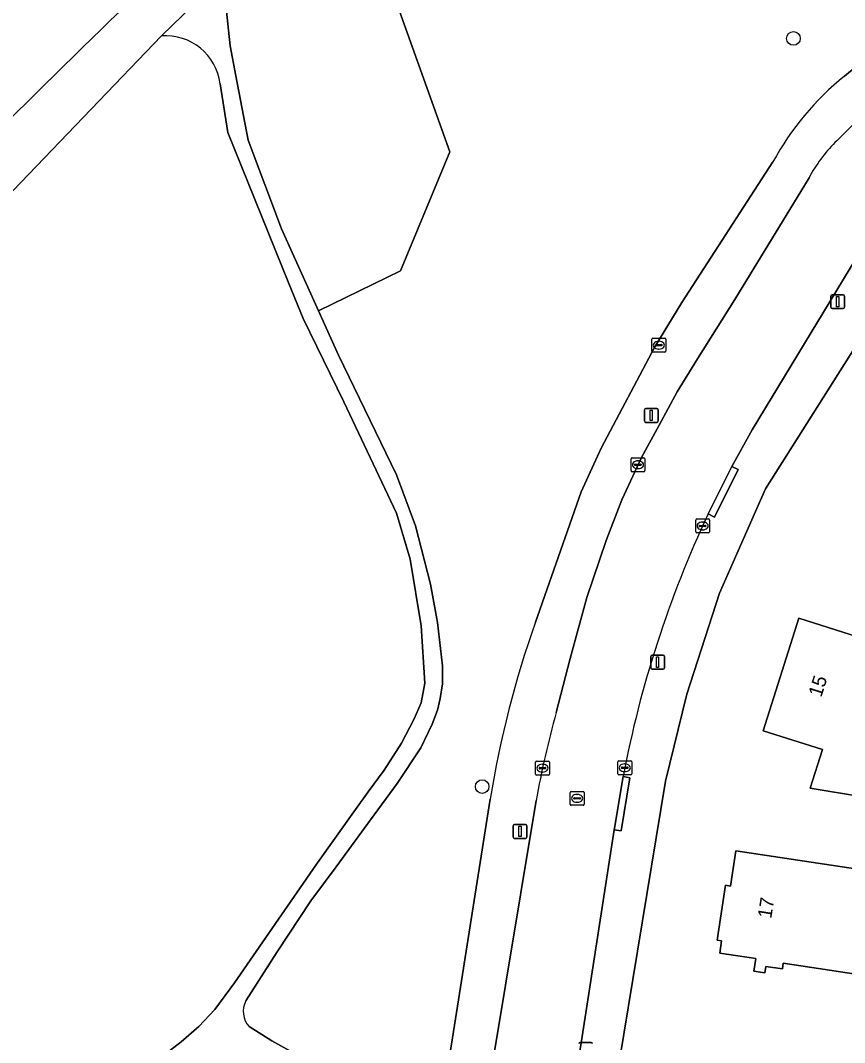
# Model space of a CAD drawing. Extents: x 161139 to 161601, y 381708 to 382245.
# Drawn here: x 161237.2 to 161296.5, y 382016 to 382089.6 of the extents above; entities that cross this region are included whole.
import ezdxf

# ---------------------------------------------------------------- set-up
doc = ezdxf.new("R2010")
doc.units = 0
for name, color, linetype in [('IMGEO_Boom', 7, 'Continuous'), ('IMGEO_Erf', 7, 'Continuous'), ('IMGEO_Groenvoorziening', 7, 'Continuous'), ('IMGEO_Kolk', 7, 'Continuous'), ('IMGEO_Lichtmast', 7, 'Continuous'), ('IMGEO_Loofbos', 7, 'Continuous'), ('IMGEO_Pand', 7, 'Continuous'), ('IMGEO_Pand_nummerreeks', 7, 'Continuous'), ('IMGEO_Rijbaan_lokaal_open', 7, 'Continuous'), ('IMGEO_Rioolput', 7, 'Continuous'), ('IMGEO_Voetpad_halfverhard', 7, 'Continuous'), ('IMGEO_Voetpad_open', 7, 'Continuous')]:
    doc.layers.add(name, color=color, linetype=linetype)

msp = doc.modelspace()

# ---------------------------------------------------------------- linework, layer by layer
at = {"layer": 'IMGEO_Boom'}
for centre in [(161292.858, 382088.331), (161270.428, 382034.424)]:
    msp.add_circle(centre, 0.489, dxfattribs=at)
at = {"layer": 'IMGEO_Erf'}
msp.add_lwpolyline([(161301.893, 382073.339), (161290.838, 382055.877), (161287.538, 382048.363), (161285.187, 382041.077), (161283.628, 382034.817), (161278.294, 382002.287), (161281.877, 382000), (161299.823, 381988.353), (161310.674, 381981.109), (161322.611, 381973.432), (161322.712, 381973.551), (161378.924, 381936.994), (161385.641, 381932.206), (161392.817, 381926.552), (161429.313, 381896.994)], dxfattribs=at)
for points in [[(161303.197, 382036.497), (161302.791, 382035.219), (161302.289, 382035.386), (161301.757, 382033.71), (161298.19, 382034.841), (161297.826, 382033.694), (161294.062, 382034.318), (161294.942, 382037.087), (161290.672, 382038.443), (161293.249, 382046.556), (161298.015, 382045.043), (161305.396, 382042.699), (161303.406, 382036.431)], [(161290.014, 382021.115), (161290.153, 382022.036), (161287.554, 382022.426), (161287.686, 382023.3), (161287.362, 382023.349), (161287.957, 382027.313), (161288.335, 382027.257), (161288.717, 382029.8), (161293.662, 382029.057), (161301.968, 382027.808), (161300.853, 382020.383), (161292.13, 382021.693), (161292.068, 382021.281), (161290.868, 382021.462), (161290.798, 382020.998)]]:
    msp.add_lwpolyline(points, close=True, dxfattribs=at)
at = {"layer": 'IMGEO_Groenvoorziening'}
for points in [[(161260.457, 382101.532), (161268.089, 382080.171), (161264.542, 382071.577), (161258.639, 382068.701), (161260.079, 382065.501), (161264.258, 382056.881), (161265.625, 382053.199), (161266.706, 382049.005), (161267.212, 382046.237), (161267.435, 382044.367), (161267.566, 382043.124), (161267.566, 382041.82), (161267.411, 382040.78), (161267.206, 382039.937), (161266.824, 382038.924), (161266.011, 382037.218), (161264.316, 382034.643), (161262.378, 382032.037), (161259.902, 382028.642), (161258.085, 382026.193), (161255.659, 382022.525), (161253.396, 382018.978)], [(161296.542, 382085.619), (161300.166, 382088.62)], [(161274.272, 382046.274), (161277.573, 382055.662), (161279.007, 382058.811), (161282.872, 382066.104), (161284.809, 382069.306), (161291.381, 382079.434)], [(161253.631, 382017.134), (161255.273, 382016.103), (161267.203, 382009.468), (161271.017, 382033.508)]]:
    msp.add_lwpolyline(points, dxfattribs=at)
for centre, radius, start, end in [((161309.616, 382069.464), 20.782, 128.98211, 151.33207), ((161341.675, 382022.29), 71.543, 160.41293, 170.97875), ((161254.89, 382018.231), 1.67, 153.45032, 221.07497)]:
    msp.add_arc(centre, radius, start, end, dxfattribs=at)
at = {"layer": 'IMGEO_Kolk'}
for p, q in [((161281.155, 382057.187), (161281.155, 382058.039)), ((161281.23, 382058.113), (161282.082, 382058.113)), ((161281.414, 382057.607), (161281.414, 382057.619)), ((161281.852, 382057.57), (161281.454, 382057.57)), ((161281.457, 382057.656), (161281.855, 382057.656)), ((161281.643, 382057.893), (161281.668, 382057.893)), ((161281.898, 382057.619), (161281.898, 382057.607)), ((161282.156, 382058.039), (161282.156, 382057.187)), ((161282.082, 382057.113), (161281.23, 382057.113)), ((161281.666, 382057.333), (161281.641, 382057.333)), ((161285.815, 382052.777), (161285.815, 382053.629)), ((161285.89, 382053.703), (161286.742, 382053.703)), ((161286.074, 382053.197), (161286.074, 382053.209)), ((161286.512, 382053.16), (161286.114, 382053.16)), ((161286.117, 382053.246), (161286.515, 382053.246)), ((161286.303, 382053.483), (161286.328, 382053.483)), ((161286.558, 382053.209), (161286.558, 382053.197)), ((161286.816, 382053.629), (161286.816, 382052.777)), ((161286.742, 382052.703), (161285.89, 382052.703)), ((161286.326, 382052.923), (161286.301, 382052.923)), ((161274.275, 382035.326), (161274.275, 382036.178)), ((161274.35, 382036.252), (161275.202, 382036.252)), ((161275.276, 382036.178), (161275.276, 382035.326)), ((161280.205, 382035.352), (161280.205, 382036.204)), ((161280.28, 382036.278), (161281.132, 382036.278)), ((161281.206, 382036.204), (161281.206, 382035.352)), ((161274.534, 382035.746), (161274.534, 382035.758)), ((161274.972, 382035.709), (161274.574, 382035.709)), ((161274.577, 382035.795), (161274.975, 382035.795)), ((161274.786, 382035.472), (161274.761, 382035.472)), ((161274.763, 382036.032), (161274.788, 382036.032)), ((161275.018, 382035.758), (161275.018, 382035.746)), ((161280.464, 382035.772), (161280.464, 382035.784)), ((161280.902, 382035.735), (161280.504, 382035.735)), ((161280.507, 382035.821), (161280.905, 382035.821)), ((161280.716, 382035.498), (161280.691, 382035.498)), ((161280.693, 382036.058), (161280.718, 382036.058)), ((161280.948, 382035.784), (161280.948, 382035.772)), ((161275.202, 382035.252), (161274.35, 382035.252)), ((161281.132, 382035.278), (161280.28, 382035.278))]:
    msp.add_line(p, q, dxfattribs=at)
for points in [[(161281.155, 382057.187), (161281.155, 382058.039)], [(161281.23, 382058.113), (161282.082, 382058.113)], [(161282.156, 382058.039), (161282.156, 382057.187)], [(161282.082, 382057.113), (161281.23, 382057.113)], [(161285.815, 382052.777), (161285.815, 382053.629)], [(161285.89, 382053.703), (161286.742, 382053.703)], [(161286.816, 382053.629), (161286.816, 382052.777)], [(161286.742, 382052.703), (161285.89, 382052.703)], [(161274.275, 382035.326), (161274.275, 382036.178)], [(161274.35, 382036.252), (161275.202, 382036.252)], [(161275.276, 382036.178), (161275.276, 382035.326)], [(161280.205, 382035.352), (161280.205, 382036.204)], [(161280.28, 382036.278), (161281.132, 382036.278)], [(161281.206, 382036.204), (161281.206, 382035.352)], [(161275.202, 382035.252), (161274.35, 382035.252)], [(161281.132, 382035.278), (161280.28, 382035.278)]]:
    msp.add_lwpolyline(points, dxfattribs=at)
for centre, radius, start, end in [((161281.232, 382058.037), 0.0765, 91.55205, 178.44795), ((161281.232, 382058.037), 0.0765, 91.55205, 178.44795), ((161281.454, 382057.616), 0.0403, 85.87752, 175.75265), ((161281.451, 382057.606), 0.0366, 178.93798, 274.71019), ((161281.855, 382057.613), 0.043, 264.86636, 352.45326), ((161281.859, 382057.618), 0.0386, 1.73085, 96.63898), ((161282.08, 382058.037), 0.0765, 1.55205, 88.44795), ((161282.08, 382058.037), 0.0765, 1.55205, 88.44795), ((161281.232, 382057.189), 0.0765, 181.55205, 268.44795), ((161281.232, 382057.189), 0.0765, 181.55205, 268.44795), ((161282.08, 382057.189), 0.0765, 271.55205, 358.44795), ((161282.08, 382057.189), 0.0765, 271.55205, 358.44795), ((161285.892, 382053.627), 0.0765, 91.55205, 178.44795), ((161285.892, 382053.627), 0.0765, 91.55205, 178.44795), ((161286.114, 382053.206), 0.0403, 85.87752, 175.75265), ((161286.111, 382053.196), 0.0366, 178.93798, 274.71019), ((161286.515, 382053.203), 0.043, 264.86636, 352.45326), ((161286.519, 382053.208), 0.0386, 1.73085, 96.63898), ((161286.74, 382053.627), 0.0765, 1.55205, 88.44795), ((161286.74, 382053.627), 0.0765, 1.55205, 88.44795), ((161285.892, 382052.779), 0.0765, 181.55205, 268.44795), ((161285.892, 382052.779), 0.0765, 181.55205, 268.44795), ((161286.74, 382052.779), 0.0765, 271.55205, 358.44795), ((161286.74, 382052.779), 0.0765, 271.55205, 358.44795), ((161274.352, 382036.176), 0.0765, 91.55205, 178.44795), ((161274.352, 382036.176), 0.0765, 91.55205, 178.44795), ((161275.2, 382036.176), 0.0765, 1.55205, 88.44795), ((161275.2, 382036.176), 0.0765, 1.55205, 88.44795), ((161280.282, 382036.202), 0.0765, 91.55205, 178.44795), ((161280.282, 382036.202), 0.0765, 91.55205, 178.44795), ((161281.13, 382036.202), 0.0765, 1.55205, 88.44795), ((161281.13, 382036.202), 0.0765, 1.55205, 88.44795), ((161274.574, 382035.755), 0.0403, 85.87752, 175.75265), ((161274.571, 382035.745), 0.0366, 178.93798, 274.71019), ((161274.975, 382035.752), 0.043, 264.86636, 352.45326), ((161274.979, 382035.757), 0.0386, 1.73085, 96.63898), ((161280.504, 382035.781), 0.0403, 85.87752, 175.75265), ((161280.501, 382035.771), 0.0366, 178.93798, 274.71019), ((161280.905, 382035.778), 0.043, 264.86636, 352.45326), ((161280.909, 382035.783), 0.0386, 1.73085, 96.63898), ((161274.352, 382035.328), 0.0765, 181.55205, 268.44795), ((161274.352, 382035.328), 0.0765, 181.55205, 268.44795), ((161275.2, 382035.328), 0.0765, 271.55205, 358.44795), ((161275.2, 382035.328), 0.0765, 271.55205, 358.44795), ((161280.282, 382035.354), 0.0765, 181.55205, 268.44795), ((161280.282, 382035.354), 0.0765, 181.55205, 268.44795), ((161281.13, 382035.354), 0.0765, 271.55205, 358.44795), ((161281.13, 382035.354), 0.0765, 271.55205, 358.44795)]:
    msp.add_arc(centre, radius, start, end, dxfattribs=at)
for centre, major_axis, ratio, start_param, end_param in [((161281.642, 382057.613), (-0.387, 0.002), 0.722429, 4.712389, 7.853982), ((161281.667, 382057.613), (-0.39, 0.002), 0.717154, 1.570796, 4.712389), ((161286.302, 382053.203), (-0.387, 0.002), 0.722429, 4.712389, 7.853982), ((161286.327, 382053.203), (-0.39, 0.002), 0.717154, 1.570796, 4.712389), ((161274.762, 382035.752), (-0.387, 0.002), 0.722429, 4.712389, 7.853982), ((161274.787, 382035.752), (-0.39, 0.002), 0.717154, 1.570796, 4.712389), ((161280.692, 382035.778), (-0.387, 0.002), 0.722429, 4.712389, 7.853982), ((161280.717, 382035.778), (-0.39, 0.002), 0.717154, 1.570796, 4.712389)]:
    msp.add_ellipse(centre, major_axis=major_axis, ratio=ratio, start_param=start_param, end_param=end_param, dxfattribs=at)
at = {"layer": 'IMGEO_Lichtmast'}
for p, q in [((161295.549, 382068.961), (161295.549, 382069.761)), ((161295.549, 382069.761), (161295.549, 382068.961)), ((161295.649, 382069.861), (161296.439, 382069.861)), ((161296.439, 382069.861), (161295.649, 382069.861)), ((161296.539, 382069.761), (161296.539, 382068.961)), ((161296.539, 382068.961), (161296.539, 382069.761)), ((161296.439, 382068.861), (161295.649, 382068.861)), ((161295.649, 382068.861), (161296.439, 382068.861)), ((161282.115, 382060.768), (161282.115, 382061.568)), ((161282.115, 382061.568), (161282.115, 382060.768)), ((161282.215, 382061.668), (161283.005, 382061.668)), ((161283.005, 382061.668), (161282.215, 382061.668)), ((161283.105, 382061.568), (161283.105, 382060.768)), ((161283.105, 382060.768), (161283.105, 382061.568)), ((161283.005, 382060.668), (161282.215, 382060.668)), ((161282.215, 382060.668), (161283.005, 382060.668)), ((161282.575, 382042.988), (161282.575, 382043.788)), ((161282.575, 382043.788), (161282.575, 382042.988)), ((161282.675, 382043.888), (161283.465, 382043.888)), ((161283.465, 382043.888), (161282.675, 382043.888)), ((161283.565, 382043.788), (161283.565, 382042.988)), ((161283.565, 382042.988), (161283.565, 382043.788)), ((161283.465, 382042.888), (161282.675, 382042.888)), ((161282.675, 382042.888), (161283.465, 382042.888)), ((161272.661, 382030.788), (161272.661, 382031.588)), ((161272.661, 382031.588), (161272.661, 382030.788)), ((161272.761, 382031.688), (161273.551, 382031.688)), ((161273.551, 382031.688), (161272.761, 382031.688)), ((161273.651, 382031.588), (161273.651, 382030.788)), ((161273.651, 382030.788), (161273.651, 382031.588)), ((161273.551, 382030.688), (161272.761, 382030.688)), ((161272.761, 382030.688), (161273.551, 382030.688)), ((161277.484, 382015.977), (161278.274, 382015.977)), ((161278.274, 382015.977), (161277.484, 382015.977))]:
    msp.add_line(p, q, dxfattribs=at)
for points in [[(161295.969, 382069.736), (161296.119, 382069.736), (161296.119, 382068.986), (161295.969, 382068.986), (161295.969, 382069.736)], [(161282.535, 382061.543), (161282.685, 382061.543), (161282.685, 382060.793), (161282.535, 382060.793), (161282.535, 382061.543)], [(161282.995, 382043.763), (161283.145, 382043.763), (161283.145, 382043.013), (161282.995, 382043.013), (161282.995, 382043.763)], [(161273.081, 382031.563), (161273.231, 382031.563), (161273.231, 382030.813), (161273.081, 382030.813), (161273.081, 382031.563)]]:
    msp.add_lwpolyline(points, dxfattribs=at)
for centre, start, end in [((161295.649, 382069.761), 90, 180), ((161295.649, 382069.761), 90, 180), ((161296.439, 382069.761), 0, 90), ((161296.439, 382069.761), 360, 90), ((161295.649, 382068.961), 180, 270), ((161295.649, 382068.961), 180, 270), ((161296.439, 382068.961), 270, 0), ((161296.439, 382068.961), 270, 0), ((161282.215, 382061.568), 90, 180), ((161282.215, 382061.568), 90, 180), ((161283.005, 382061.568), 0, 90), ((161283.005, 382061.568), 360, 90), ((161282.215, 382060.768), 180, 270), ((161282.215, 382060.768), 180, 270), ((161283.005, 382060.768), 270, 0), ((161283.005, 382060.768), 270, 0), ((161282.675, 382043.788), 90, 180), ((161282.675, 382043.788), 90, 180), ((161283.465, 382043.788), 0, 90), ((161283.465, 382043.788), 360, 90), ((161282.675, 382042.988), 180, 270), ((161282.675, 382042.988), 180, 270), ((161283.465, 382042.988), 270, 0), ((161283.465, 382042.988), 270, 0), ((161272.761, 382031.588), 90, 180), ((161272.761, 382031.588), 90, 180), ((161273.551, 382031.588), 0, 90), ((161273.551, 382031.588), 360, 90), ((161272.761, 382030.788), 180, 270), ((161272.761, 382030.788), 180, 270), ((161273.551, 382030.788), 270, 0), ((161273.551, 382030.788), 270, 0), ((161277.484, 382015.877), 90, 180), ((161277.484, 382015.877), 90, 180), ((161278.274, 382015.877), 0, 90), ((161278.274, 382015.877), 360, 90)]:
    msp.add_arc(centre, 0.1, start, end, dxfattribs=at)
at = {"layer": 'IMGEO_Loofbos'}
msp.add_lwpolyline([(161260.457, 382101.532), (161253.338, 382094.367), (161251.972, 382090.508), (161252.27, 382087.806), (161252.681, 382085.647), (161253.566, 382080.99), (161255.979, 382074.609), (161258.639, 382068.701), (161264.542, 382071.577), (161268.089, 382080.171)], close=True, dxfattribs=at)
for points in [[(161247.327, 382088.516), (161227.019, 382067.383), (161215.716, 382057.567), (161194.958, 382041.61)], [(161244.229, 382012.578), (161246.961, 382014.665), (161248.751, 382016.027), (161250.007, 382017.135), (161251.177, 382018.366), (161252.592, 382020.289), (161258.433, 382028.754), (161261.31, 382032.776), (161262.223, 382034.036), (161263.368, 382035.616), (161264.618, 382037.55), (161265.53, 382039.299), (161266.037, 382040.466), (161266.293, 382041.866), (161266.044, 382046.007), (161265.246, 382050.805), (161264.263, 382054.123), (161260.456, 382062.142), (161257.525, 382068.159), (161256.504, 382070.68), (161252.102, 382081.55), (161251.55, 382085.055)]]:
    msp.add_lwpolyline(points, dxfattribs=at)
for centre, radius, start, end in [((161646.3, 381673.337), 579.164, 132.551167, 135.537092), ((161247.62, 382084.567), 3.96, 7.07938, 94.2473)]:
    msp.add_arc(centre, radius, start, end, dxfattribs=at)
at = {"layer": 'IMGEO_Pand'}
for points in [[(161305.396, 382042.699), (161298.015, 382045.043), (161293.249, 382046.556), (161290.672, 382038.443), (161294.942, 382037.087), (161294.062, 382034.318), (161297.826, 382033.694), (161298.19, 382034.841), (161301.757, 382033.71), (161302.289, 382035.386), (161302.791, 382035.219), (161303.197, 382036.497), (161303.406, 382036.431)], [(161290.798, 382020.998), (161290.868, 382021.462), (161292.068, 382021.281), (161292.13, 382021.693), (161300.853, 382020.383), (161301.968, 382027.808), (161293.662, 382029.057), (161288.717, 382029.8), (161288.335, 382027.257), (161287.957, 382027.313), (161287.362, 382023.349), (161287.686, 382023.3), (161287.554, 382022.426), (161290.153, 382022.036), (161290.014, 382021.115)]]:
    msp.add_lwpolyline(points, close=True, dxfattribs=at)
at = {"layer": 'IMGEO_Rijbaan_lokaal_open'}
for points in [[(161301.43, 382085.969), (161299.791, 382084.592), (161298.12, 382083.125), (161296.722, 382081.694), (161296.127, 382081.099)], [(161294.185, 382078.667), (161293.982, 382078.282), (161288.638, 382069.521), (161285.944, 382065.234), (161284.484, 382062.864), (161283.194, 382060.455), (161281.902, 382058.145), (161280.487, 382055.075), (161279.36, 382052.147), (161277.983, 382048.057), (161276.769, 382043.649), (161275.765, 382039.756)], [(161286.714, 382054.067), (161288.423, 382057.491), (161289.88, 382060.122), (161299.28, 382075.613), (161300.362, 382077.308)], [(161274.315, 382033.408), (161268.764, 382000), (161267.316, 381991.303), (161273.208, 381990.334), (161275.698, 382003.858), (161279.948, 382031.313), (161279.965, 382031.42), (161280.583, 382035.146)]]:
    msp.add_lwpolyline(points, dxfattribs=at)
for centre, radius, start, end in [((161303.919, 382072.885), 11.322, 133.4921, 149.29179), ((161358.746, 382020.273), 79.565, 154.86594, 169.22614), ((161342.19, 382021.244), 68.956, 164.42712, 169.83954)]:
    msp.add_arc(centre, radius, start, end, dxfattribs=at)
at = {"layer": 'IMGEO_Rioolput'}
for p, q in [((161282.66, 382065.804), (161282.66, 382066.656)), ((161282.735, 382066.73), (161283.587, 382066.73)), ((161283.148, 382066.51), (161283.173, 382066.51)), ((161283.661, 382066.656), (161283.661, 382065.804)), ((161283.587, 382065.73), (161282.735, 382065.73)), ((161282.919, 382066.224), (161282.919, 382066.236)), ((161283.357, 382066.187), (161282.959, 382066.187)), ((161282.962, 382066.273), (161283.36, 382066.273)), ((161283.171, 382065.95), (161283.146, 382065.95)), ((161283.403, 382066.236), (161283.403, 382066.224)), ((161276.773, 382033.146), (161276.773, 382033.998)), ((161276.848, 382034.072), (161277.7, 382034.072)), ((161277.774, 382033.998), (161277.774, 382033.146)), ((161277.032, 382033.566), (161277.032, 382033.578)), ((161277.47, 382033.529), (161277.072, 382033.529)), ((161277.075, 382033.615), (161277.473, 382033.615)), ((161277.284, 382033.292), (161277.259, 382033.292)), ((161277.261, 382033.852), (161277.286, 382033.852)), ((161277.516, 382033.578), (161277.516, 382033.566)), ((161277.7, 382033.072), (161276.848, 382033.072))]:
    msp.add_line(p, q, dxfattribs=at)
for points in [[(161282.66, 382065.804), (161282.66, 382066.656)], [(161282.735, 382066.73), (161283.587, 382066.73)], [(161283.661, 382066.656), (161283.661, 382065.804)], [(161283.587, 382065.73), (161282.735, 382065.73)], [(161276.773, 382033.146), (161276.773, 382033.998)], [(161276.848, 382034.072), (161277.7, 382034.072)], [(161277.774, 382033.998), (161277.774, 382033.146)], [(161277.7, 382033.072), (161276.848, 382033.072)]]:
    msp.add_lwpolyline(points, dxfattribs=at)
for centre, radius, start, end in [((161282.737, 382066.654), 0.0765, 91.55205, 178.44795), ((161282.737, 382066.654), 0.0765, 91.55205, 178.44795), ((161283.585, 382066.654), 0.0765, 1.55205, 88.44795), ((161283.585, 382066.654), 0.0765, 1.55205, 88.44795), ((161282.737, 382065.806), 0.0765, 181.55205, 268.44795), ((161282.737, 382065.806), 0.0765, 181.55205, 268.44795), ((161282.959, 382066.233), 0.0403, 85.87752, 175.75265), ((161282.956, 382066.223), 0.0366, 178.93798, 274.71019), ((161283.36, 382066.23), 0.043, 264.86636, 352.45326), ((161283.364, 382066.235), 0.0386, 1.73085, 96.63898), ((161283.585, 382065.806), 0.0765, 271.55205, 358.44795), ((161283.585, 382065.806), 0.0765, 271.55205, 358.44795), ((161276.85, 382033.996), 0.0765, 91.55205, 178.44795), ((161276.85, 382033.996), 0.0765, 91.55205, 178.44795), ((161277.698, 382033.996), 0.0765, 1.55205, 88.44795), ((161277.698, 382033.996), 0.0765, 1.55205, 88.44795), ((161277.072, 382033.575), 0.0403, 85.87752, 175.75265), ((161277.069, 382033.565), 0.0366, 178.93798, 274.71019), ((161277.473, 382033.572), 0.043, 264.86636, 352.45326), ((161277.477, 382033.577), 0.0386, 1.73085, 96.63898), ((161276.85, 382033.148), 0.0765, 181.55205, 268.44795), ((161276.85, 382033.148), 0.0765, 181.55205, 268.44795), ((161277.698, 382033.148), 0.0765, 271.55205, 358.44795), ((161277.698, 382033.148), 0.0765, 271.55205, 358.44795)]:
    msp.add_arc(centre, radius, start, end, dxfattribs=at)
for centre, major_axis, ratio, start_param, end_param in [((161283.147, 382066.23), (-0.387, 0.002), 0.722429, 4.712389, 7.853982), ((161283.172, 382066.23), (-0.39, 0.002), 0.717154, 1.570796, 4.712389), ((161277.26, 382033.572), (-0.387, 0.002), 0.722429, 4.712389, 7.853982), ((161277.285, 382033.572), (-0.39, 0.002), 0.717154, 1.570796, 4.712389)]:
    msp.add_ellipse(centre, major_axis=major_axis, ratio=ratio, start_param=start_param, end_param=end_param, dxfattribs=at)
at = {"layer": 'IMGEO_Voetpad_halfverhard'}
for points in [[(161194.958, 382041.61), (161215.716, 382057.567), (161227.019, 382067.383), (161247.327, 382088.516), (161253.338, 382094.367), (161260.457, 382101.532), (161267.571, 382109.609), (161270.138, 382111.913), (161271.561, 382112.776), (161273.93, 382113.733), (161276.357, 382114.528), (161278.818, 382115.215), (161282.129, 382115.829), (161289.591, 382116.574), (161292, 382116.737), (161294.664, 382116.737), (161296.247, 382116.835), (161298.499, 382116.75)], [(161264.258, 382056.881), (161260.079, 382065.501), (161258.639, 382068.701), (161255.979, 382074.609), (161253.566, 382080.99), (161252.681, 382085.647), (161252.27, 382087.806), (161251.972, 382090.508), (161253.338, 382094.367), (161247.327, 382088.516)], [(161251.55, 382085.055), (161252.102, 382081.55), (161256.504, 382070.68), (161257.525, 382068.159), (161260.456, 382062.142), (161264.263, 382054.123), (161265.246, 382050.805), (161266.044, 382046.007), (161266.293, 382041.866), (161266.037, 382040.466), (161265.53, 382039.299), (161264.618, 382037.55), (161263.368, 382035.616), (161262.223, 382034.036), (161261.31, 382032.776), (161258.433, 382028.754), (161252.592, 382020.289), (161251.177, 382018.366), (161250.007, 382017.135), (161248.751, 382016.027), (161246.961, 382014.665)], [(161253.396, 382018.978), (161255.659, 382022.525), (161258.085, 382026.193), (161259.902, 382028.642), (161262.378, 382032.037), (161264.316, 382034.643), (161266.011, 382037.218), (161266.824, 382038.924), (161267.206, 382039.937), (161267.411, 382040.78), (161267.566, 382041.82), (161267.566, 382043.124), (161267.435, 382044.367), (161267.212, 382046.237), (161266.706, 382049.005), (161265.625, 382053.199), (161264.258, 382056.881)], [(161253.816, 382015.301), (161254.667, 382014.822), (161266.948, 382007.917), (161267.203, 382009.468), (161255.273, 382016.103), (161253.631, 382017.134)]]:
    msp.add_lwpolyline(points, dxfattribs=at)
for centre, radius, start, end in [((161646.3, 381673.337), 579.164, 132.551167, 135.537092), ((161247.62, 382084.567), 3.96, 7.07938, 94.2473), ((161254.89, 382018.231), 1.67, 153.45032, 221.07497)]:
    msp.add_arc(centre, radius, start, end, dxfattribs=at)
at = {"layer": 'IMGEO_Voetpad_open'}
for points in [[(161311.125, 382097.133), (161300.166, 382088.62), (161296.542, 382085.619)], [(161296.127, 382081.099), (161296.722, 382081.694), (161298.12, 382083.125), (161299.791, 382084.592), (161301.43, 382085.969)], [(161291.381, 382079.434), (161284.809, 382069.306), (161282.872, 382066.104), (161279.007, 382058.811), (161277.573, 382055.662), (161274.272, 382046.274)], [(161275.765, 382039.756), (161276.769, 382043.649), (161277.983, 382048.057), (161279.36, 382052.147), (161280.487, 382055.075), (161281.902, 382058.145), (161283.194, 382060.455), (161284.484, 382062.864), (161285.944, 382065.234), (161288.638, 382069.521), (161293.982, 382078.282), (161294.185, 382078.667)], [(161287.538, 382048.363), (161290.838, 382055.877), (161301.893, 382073.339), (161302.036, 382073.583), (161306.338, 382077.878)], [(161300.362, 382077.308), (161299.28, 382075.613), (161289.88, 382060.122), (161288.423, 382057.491), (161288.868, 382057.264), (161287.159, 382053.84), (161286.714, 382054.067)], [(161278.737, 381998.431), (161278.294, 382002.287), (161283.628, 382034.817), (161285.187, 382041.077), (161287.538, 382048.363)], [(161280.583, 382035.146), (161281.075, 382035.061), (161280.44, 382031.228), (161279.948, 382031.313), (161275.698, 382003.858)], [(161271.017, 382033.508), (161267.203, 382009.468), (161266.948, 382007.917), (161265.667, 382000), (161264.343, 381991.806), (161264.337, 381991.77), (161267.316, 381991.303), (161268.764, 382000), (161274.315, 382033.408)]]:
    msp.add_lwpolyline(points, dxfattribs=at)
for points in [[(161288.423, 382057.491), (161286.714, 382054.067), (161287.159, 382053.84), (161288.868, 382057.264)], [(161279.948, 382031.313), (161280.44, 382031.228), (161281.075, 382035.061), (161280.583, 382035.146), (161279.965, 382031.42)]]:
    msp.add_lwpolyline(points, close=True, dxfattribs=at)
for centre, radius, start, end in [((161309.616, 382069.464), 20.782, 128.98211, 151.33207), ((161303.919, 382072.885), 11.322, 133.4921, 149.29179), ((161358.746, 382020.273), 79.565, 154.86594, 169.22614), ((161341.675, 382022.29), 71.543, 160.41293, 170.97875), ((161342.19, 382021.244), 68.956, 164.42712, 169.83954)]:
    msp.add_arc(centre, radius, start, end, dxfattribs=at)

# ---------------------------------------------------------------- texts
at = {"layer": 'IMGEO_Pand_nummerreeks'}
for s, rotation, p in [('15', 72.37603, (161294.863, 382040.806)), ('17', 81.03915, (161291.26, 382024.876))]:
    msp.add_text(s, height=1, rotation=rotation, dxfattribs=at).set_placement(p)

doc.saveas('drawing.dxf')
